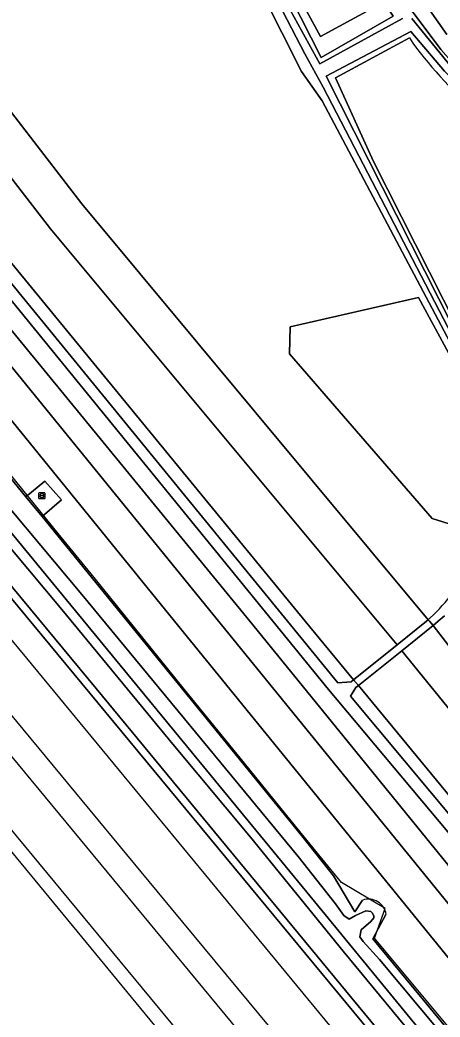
# Model space of a CAD drawing. Extents: x 157320 to 158835, y 386650 to 388491.
# Drawn here: x 157670.5 to 157738.7, y 387185.7 to 387347.6 of the extents above; entities that cross this region are included whole.
import ezdxf

# ---------------------------------------------------------------- set-up
doc = ezdxf.new("R2010")
doc.units = 0
for name, color, linetype in [('IMGEO_Fietspad_gesloten', 7, 'Continuous'), ('IMGEO_Grasland_overig', 7, 'Continuous'), ('IMGEO_Groenvoorziening', 7, 'Continuous'), ('IMGEO_Hek', 7, 'Continuous'), ('IMGEO_Loofbos', 7, 'Continuous'), ('IMGEO_Oever', 7, 'Continuous'), ('IMGEO_Rioolput', 7, 'Continuous'), ('IMGEO_Spoor', 7, 'Continuous'), ('IMGEO_Spoorbaan_halfverhard', 7, 'Continuous'), ('IMGEO_Voetpad_halfverhard', 7, 'Continuous'), ('IMGEO_Voetpad_open', 7, 'Continuous'), ('IMGEO_Waterloop', 7, 'Continuous')]:
    doc.layers.add(name, color=color, linetype=linetype)

msp = doc.modelspace()

# ---------------------------------------------------------------- linework, layer by layer
at = {"layer": 'IMGEO_Fietspad_gesloten'}
msp.add_lwpolyline([(157702.4, 387398.55), (157702.36, 387398.56), (157698.42, 387396.9), (157693.64, 387396.11), (157693.9, 387396.1), (157694.58, 387396.06), (157695.51, 387395.93), (157696.42, 387395.72), (157697.31, 387395.42), (157698.18, 387395.05), (157704.74, 387391.66), (157704.87, 387391.6), (157709.32, 387388.88), (157711.82, 387385.78), (157726.59, 387364.72), (157734.39, 387352.89), (157736.92, 387349.23), (157739.74, 387345.22)], dxfattribs=at)
msp.add_arc((157850.27, 387430.88), 136.67, 213.0737, 218.3019, dxfattribs=at)
at = {"layer": 'IMGEO_Grasland_overig'}
for points in [[(157951.8, 386913.77), (157861.9, 387021.98), (157796.63, 387101.23), (157746.6, 387161.8), (157682.89, 387239.1), (157624.89, 387309.16), (157593.06, 387348.18), (157583.65, 387359.86), (157556.84, 387392.28), (157497.66, 387463.56), (157461.47, 387507.55), (157432.19, 387542.64), (157421.96, 387552.71), (157419.49, 387555.3), (157418.93, 387554.85), (157437.28, 387534.06), (157449.56, 387519.43), (157475.31, 387488.45), (157486.06, 387475.38), (157545.3, 387403.37), (157576.98, 387365.25), (157604.98, 387331.2), (157733.75, 387175.56), (157897.26, 386977.61)], [(157833.68, 387062.45), (157815.72, 387084), (157803.44, 387099.18), (157786.69, 387119.27), (157775.5, 387132.85), (157758, 387153.8), (157743.7, 387171.28), (157722.93, 387196.42), (157707.9, 387214.96), (157695.31, 387230.06), (157677.3, 387251.89), (157655.21, 387278.32), (157623.84, 387316.66), (157572.69, 387378.49)], [(157593.06, 387348.18), (157624.89, 387309.16), (157682.89, 387239.1), (157746.6, 387161.8), (157796.63, 387101.23), (157861.9, 387021.98)]]:
    msp.add_lwpolyline(points, dxfattribs=at)
at = {"layer": 'IMGEO_Groenvoorziening'}
for points in [[(157861.05, 387046.47), (157695.61, 387250), (157656.75, 387297.8), (157500, 387486.32), (157496.88, 387490.07), (157491.71, 387500), (157484.63, 387513.61), (157488.56, 387508.46), (157495.01, 387500), (157500, 387493.45), (157503.77, 387488.5), (157517.2, 387474.24), (157545.57, 387444.11), (157590.65, 387390.24), (157664.34, 387303.06), (157707.81, 387250), (157745.01, 387204.22), (157870.42, 387053.08)], [(157610.56, 387412.31), (157611.66, 387436.24), (157611.1, 387436.46), (157610.52, 387435.8), (157609.65, 387434.7), (157608.83, 387433.55), (157608.04, 387432.39), (157601.75, 387423.36), (157596.63, 387396.59), (157716.8, 387250), (157724.62, 387240.46), (157731.68, 387246.15), (157675.47, 387313.68)], [(157619.87, 387432.99), (157647.32, 387376.81), (157637.95, 387370.58), (157646.24, 387360.28), (157662.91, 387340.59), (157680.54, 387317.75), (157736.74, 387250.23), (157737.07, 387250.56)], [(157675.47, 387313.68), (157657.86, 387336.5), (157641.23, 387356.15), (157632.92, 387366.46), (157614.73, 387388.53), (157613.49, 387390.76), (157612.23, 387393.61), (157611.39, 387396.55), (157610.81, 387399.23), (157610.47, 387402.5), (157610.49, 387410.28)], [(157739.74, 387345.22), (157736.92, 387349.23), (157734.39, 387352.89), (157726.59, 387364.72), (157711.82, 387385.78), (157709.32, 387388.88), (157704.87, 387391.6), (157704.74, 387391.66), (157698.18, 387395.05), (157697.31, 387395.42), (157696.42, 387395.72), (157695.51, 387395.93), (157694.58, 387396.06), (157693.9, 387396.1), (157693.64, 387396.11), (157692.7, 387396.07), (157692.24, 387396.03), (157690, 387395.84), (157683.3, 387395.27), (157673.8, 387394.66)], [(157861.8, 387070.02), (157803, 387139.66), (157801.53, 387141.41), (157774.67, 387174.28), (157720.59, 387238.92), (157711.56, 387250), (157667.65, 387303.9), (157594.47, 387393.09)], [(157748.95, 387278.9), (157719.56, 387334.45), (157716.21, 387339.26), (157690.59, 387390.07)], [(157705.06, 387384.89), (157702.63, 387386.21), (157699.61, 387387.85), (157694.78, 387389.98), (157719.35, 387341.49), (157731.03, 387348.21), (157716.76, 387369.55)], [(157581.39, 387381.1), (157671.49, 387270.21), (157674.58, 387272.75), (157677.28, 387269.7), (157674.13, 387267.02), (157716.26, 387215.13), (157721.37, 387208.69), (157724.82, 387202.8), (157726.1, 387204.72)], [(157719.36, 387371.45), (157726.85, 387360.65), (157733.92, 387349.36), (157734.12, 387349.05), (157738.81, 387342.81), (157742.02, 387339.14), (157744.11, 387337.22), (157757.16, 387325.29)], [(157733.68, 387344.68), (157721.69, 387338.23), (157727.88, 387324.61), (157750.55, 387279.72)], [(157743.68, 387259.38), (157752.32, 387272.74), (157752.95, 387273.5), (157751.81, 387275.65), (157743.77, 387264.66), (157737.4, 387266.69), (157714.24, 387293.39), (157714.33, 387297.79), (157735.17, 387302.52), (157748.73, 387277.52), (157750.27, 387278.31), (157750.18, 387278.47)], [(157739.37, 387250.88), (157738.36, 387250), (157737.52, 387249.28), (157746.07, 387238.22), (157746.95, 387239.41), (157752.37, 387246.78), (157747.65, 387255.9), (157759.89, 387274.53), (157771.18, 387279.07)], [(157729.89, 387202.37), (157727.73, 387198.46), (157891.65, 387000), (157995.69, 386874.03), (158000, 386868.82), (158041.54, 386818.52), (158065.3, 386791.34), (158066.11, 386792.02), (158062.31, 386796.6), (158066.44, 386799.85), (158047.34, 386822.19), (158036.08, 386835.35), (158029.14, 386842.48), (158000, 386877.85), (157899.34, 387000)]]:
    msp.add_lwpolyline(points, dxfattribs=at)
for points in [[(157724.62, 387240.46), (157716.8, 387250), (157596.63, 387396.59), (157596.01, 387394.35), (157713.91, 387250), (157722.1, 387239.97), (157724.23, 387240.15)], [(157706.62, 387368.21), (157719.26, 387344.89), (157727.94, 387349.61), (157713.55, 387372.23)], [(157706.62, 387368.21), (157713.55, 387372.23), (157727.94, 387349.61), (157719.26, 387344.89)], [(157750.27, 387278.31), (157748.73, 387277.52), (157735.17, 387302.52), (157714.33, 387297.79), (157714.24, 387293.39), (157737.4, 387266.69), (157743.77, 387264.66), (157751.81, 387275.65), (157754.48, 387279.3), (157769.92, 387288.42), (157751.39, 387299.83), (157740.15, 387303.3), (157752.08, 387279.24)], [(157664.34, 387303.06), (157661, 387301.29), (157865.56, 387049.64), (157869.98, 387052.74), (157870.42, 387053.08), (157745.01, 387204.22), (157707.81, 387250)], [(157803.57, 387147.92), (157798.17, 387154.86), (157794.74, 387167.01), (157794.08, 387169.38), (157741.87, 387233.63), (157732.46, 387245.21), (157725.41, 387239.55), (157803.33, 387144.92)], [(157803.33, 387144.92), (157725.41, 387239.55), (157725.01, 387239.24), (157724.13, 387237.85), (157776.17, 387175.47), (157803.16, 387142.7)]]:
    msp.add_lwpolyline(points, close=True, dxfattribs=at)
for centre, radius, start, end in [((157850.27, 387430.88), 136.67, 213.0737, 218.3019), ((157782.22, 387378.3), 59.05, 214.7058, 230.2715), ((157716.48, 387272.88), 30.36, 312.6884, 333.6175), ((157727.07, 387202.04), 2.85, 6.6565, 109.7496)]:
    msp.add_arc(centre, radius, start, end, dxfattribs=at)
at = {"layer": 'IMGEO_Hek'}
for points in [[(157671.49, 387270.21), (157581.38, 387381.11), (157581.23, 387383.78), (157477.63, 387505.03)], [(157848.74, 387051.95), (157823.56, 387082.99), (157778.5, 387137.85), (157765.18, 387153.91), (157756.41, 387164.46), (157728.03, 387198.52), (157729.77, 387203.38), (157722.65, 387207.56), (157719.48, 387211.47), (157714.51, 387217.57), (157706.96, 387226.95), (157697.22, 387238.93), (157687.73, 387250.68), (157682.54, 387257.11), (157676.71, 387264.25), (157658.14, 387287.17), (157628.01, 387324.15), (157602.52, 387355.38)], [(157671.49, 387270.21), (157674.13, 387267.02)], [(157674.13, 387267.02), (157716.26, 387215.13)]]:
    msp.add_lwpolyline(points, dxfattribs=at)
at = {"layer": 'IMGEO_Loofbos'}
msp.add_lwpolyline([(157491.71, 387500), (157496.88, 387490.07), (157500, 387486.32), (157656.75, 387297.8), (157695.61, 387250), (157861.05, 387046.47), (157865.56, 387049.64), (157661, 387301.29), (157517.2, 387474.24), (157503.77, 387488.5), (157500, 387493.45), (157495.01, 387500), (157488.56, 387508.46), (157484.63, 387513.61)], close=True, dxfattribs=at)
for points in [[(157610.49, 387410.28), (157610.47, 387402.5), (157610.81, 387399.23), (157611.39, 387396.55), (157612.23, 387393.61), (157613.49, 387390.76), (157614.73, 387388.53), (157632.92, 387366.46), (157641.23, 387356.15), (157657.86, 387336.5), (157675.47, 387313.68), (157731.68, 387246.15), (157736.46, 387250), (157736.74, 387250.23), (157680.54, 387317.75), (157662.91, 387340.59), (157646.24, 387360.28), (157637.95, 387370.58), (157613.78, 387399.89)], [(157772.79, 387200.54), (157770.34, 387208.65), (157764.16, 387217.23), (157763.95, 387217.46), (157763.33, 387218.22), (157763.14, 387218.46), (157746.48, 387237.7), (157746.07, 387238.22), (157737.52, 387249.28), (157732.46, 387245.21), (157741.87, 387233.63), (157794.08, 387169.38), (157794.74, 387167.01), (157798.17, 387154.86), (157803.57, 387147.92), (157804.42, 387152.35)]]:
    msp.add_lwpolyline(points, dxfattribs=at)
at = {"layer": 'IMGEO_Oever'}
for points in [[(157726.1, 387204.72), (157724.82, 387202.8), (157721.37, 387208.69), (157716.26, 387215.13), (157674.13, 387267.02), (157671.49, 387270.21), (157581.39, 387381.1), (157581.38, 387381.11), (157503.88, 387473.4), (157482.29, 387498.84), (157449.7, 387536.84), (157442.19, 387546.01), (157441.9, 387546.25), (157441.54, 387546.41), (157440.76, 387546.47), (157440.41, 387546.35), (157438.95, 387545.44), (157437.57, 387544.32), (157436.87, 387543.75)], [(157436.87, 387543.75), (157437.31, 387542.08), (157437.72, 387541.12), (157450.61, 387525.73), (157472.21, 387499.44), (157493.83, 387473.48), (157521.96, 387439.69), (157542.93, 387414.95), (157572.69, 387378.49), (157623.84, 387316.66), (157655.21, 387278.32), (157677.3, 387251.89), (157695.31, 387230.06), (157707.9, 387214.96), (157722.93, 387196.42), (157743.7, 387171.28), (157758, 387153.8), (157775.5, 387132.85), (157786.69, 387119.27), (157803.44, 387099.18), (157815.72, 387084), (157833.68, 387062.45)], [(157734.1, 387347.84), (157743.18, 387336.67), (157755.17, 387325.94), (157760.42, 387321.26), (157767.14, 387313.97), (157773.44, 387306.05), (157781.28, 387296.2), (157780.39, 387295.54), (157765.1, 387314.39), (157755.9, 387323.58), (157743.93, 387334.66), (157739.37, 387339.3), (157733.93, 387345.75), (157720.18, 387338.49), (157749.88, 387279.79), (157749.34, 387279.59), (157719.68, 387336.71), (157716.74, 387342.12), (157691.04, 387391.61)], [(157677.07, 387388.93), (157690.59, 387390.07), (157716.21, 387339.26), (157719.56, 387334.45), (157748.95, 387278.9)], [(157716.76, 387369.55), (157731.03, 387348.21), (157719.35, 387341.49), (157694.78, 387389.98)], [(157757.16, 387325.29), (157744.11, 387337.22), (157742.02, 387339.14), (157738.81, 387342.81), (157734.12, 387349.05), (157733.92, 387349.36), (157726.85, 387360.65), (157719.36, 387371.45)], [(157897.14, 386987.42), (157800.36, 387104.35), (157718.27, 387204.49), (157665.97, 387268.12), (157603.76, 387343.06), (157595.04, 387353.81)], [(157714.39, 387349.15), (157719.18, 387340.5), (157732.56, 387347.84)], [(157750.55, 387279.72), (157727.88, 387324.61), (157721.69, 387338.23), (157733.68, 387344.68)], [(157662.51, 387275.87), (157680.55, 387254.34), (157715.66, 387211.81), (157721.68, 387204.13), (157723.07, 387202.2), (157723.89, 387201.61), (157724.96, 387202.25), (157726.6, 387202.99), (157727.45, 387202.87), (157727.72, 387202.58), (157727.93, 387202.09), (157727.93, 387201.85), (157727.44, 387201.24), (157725.86, 387199.88), (157725.64, 387198.77), (157726.18, 387197.98), (157728.81, 387195.1), (157748.37, 387171.72), (157766.9, 387149.02), (157782.66, 387130.89), (157802.41, 387106.05), (158006.02, 386859.15)], [(157891.65, 387000), (157727.73, 387198.46), (157729.89, 387202.37)]]:
    msp.add_lwpolyline(points, dxfattribs=at)
for centre, radius, start, end in [((157782.22, 387378.3), 59.05, 214.7058, 230.2715), ((157727.07, 387202.04), 2.85, 6.6565, 109.7496)]:
    msp.add_arc(centre, radius, start, end, dxfattribs=at)
at = {"layer": 'IMGEO_Rioolput'}
for p, q in [((157673.58, 387269.96), (157673.58, 387270.81)), ((157673.65, 387270.88), (157674.5, 387270.88)), ((157674.58, 387270.81), (157674.58, 387269.96)), ((157674.5, 387269.88), (157673.65, 387269.88)), ((157673.84, 387270.38), (157673.84, 387270.39)), ((157673.88, 387270.43), (157674.28, 387270.43)), ((157674.27, 387270.34), (157673.88, 387270.34)), ((157674.09, 387270.1), (157674.06, 387270.1)), ((157674.07, 387270.66), (157674.09, 387270.66)), ((157674.32, 387270.39), (157674.32, 387270.38))]:
    msp.add_line(p, q, dxfattribs=at)
for points in [[(157673.58, 387269.96), (157673.58, 387270.81)], [(157673.65, 387270.88), (157674.5, 387270.88)], [(157674.58, 387270.81), (157674.58, 387269.96)], [(157674.5, 387269.88), (157673.65, 387269.88)]]:
    msp.add_lwpolyline(points, dxfattribs=at)
for centre, radius, start, end in [((157673.65, 387270.81), 0.0765, 91.552, 178.448), ((157673.65, 387270.81), 0.0765, 91.552, 178.448), ((157674.5, 387270.81), 0.0765, 1.552, 88.448), ((157674.5, 387270.81), 0.0765, 1.552, 88.448), ((157673.65, 387269.96), 0.0765, 181.552, 268.448), ((157673.65, 387269.96), 0.0765, 181.552, 268.448), ((157673.88, 387270.39), 0.0403, 85.8775, 175.7526), ((157673.87, 387270.38), 0.0366, 178.938, 274.7102), ((157674.28, 387270.38), 0.043, 264.8664, 352.4533), ((157674.28, 387270.39), 0.0386, 1.7309, 96.639), ((157674.5, 387269.96), 0.0765, 271.552, 358.448), ((157674.5, 387269.96), 0.0765, 271.552, 358.448)]:
    msp.add_arc(centre, radius, start, end, dxfattribs=at)
for centre, major_axis, ratio, start_param, end_param in [((157674.06, 387270.38), (-0.387, 0.002), 0.722429, 4.712389, 7.853982), ((157674.09, 387270.38), (-0.39, 0.002), 0.717154, 1.570796, 4.712389)]:
    msp.add_ellipse(centre, major_axis=major_axis, ratio=ratio, start_param=start_param, end_param=end_param, dxfattribs=at)
at = {"layer": 'IMGEO_Spoor'}
for points in [[(157408.21, 387562.68), (157414.06, 387555.61), (157571.71, 387364.96), (157581.65, 387352.63), (157671.59, 387243.98), (157730.4, 387172.63), (157983.73, 386866.1), (158139.86, 386676.99)], [(157401.12, 387559.03), (157406.95, 387551.98), (157427.78, 387526.75), (157695.04, 387203.36), (157741.5, 387147.28), (157786.43, 387092.72), (157971.28, 386869.29), (158068.29, 386751.61), (158134.42, 386671.62)], [(157397.27, 387557.16), (157403.15, 387550.03), (157560.19, 387359.8), (157579.71, 387336.08), (157628.66, 387277.02), (158131.31, 386668.54)], [(157480.96, 387443.92), (157534.02, 387379.54), (157736.12, 387135.04), (157755.26, 387111.71), (157792.53, 387066.53), (157814.63, 387039.92), (157934.91, 386894.34), (157975.15, 386845.51), (158081.43, 386716.93)]]:
    msp.add_lwpolyline(points, dxfattribs=at)
at = {"layer": 'IMGEO_Spoorbaan_halfverhard'}
for points in [[(157530.68, 387379.55), (157602.33, 387293.74), (157707.21, 387166.31), (157764.17, 387097.17), (157803, 387050.45)], [(157897.26, 386977.61), (157733.75, 387175.56), (157604.98, 387331.2), (157576.98, 387365.25)]]:
    msp.add_lwpolyline(points, dxfattribs=at)
at = {"layer": 'IMGEO_Voetpad_halfverhard'}
for points in [[(157596.01, 387394.35), (157594.47, 387393.09), (157667.65, 387303.9), (157711.56, 387250), (157720.59, 387238.92), (157774.67, 387174.28), (157801.53, 387141.41), (157803, 387139.66), (157804.63, 387141.03), (157804.78, 387142.18), (157803.16, 387142.7), (157776.17, 387175.47), (157724.13, 387237.85), (157725.01, 387239.24), (157725.41, 387239.55), (157724.62, 387240.46), (157724.23, 387240.15), (157722.1, 387239.97), (157713.91, 387250)], [(157736.74, 387250.23), (157736.46, 387250), (157731.68, 387246.15), (157724.62, 387240.46), (157725.41, 387239.55), (157732.46, 387245.21), (157737.52, 387249.28), (157736.93, 387250)]]:
    msp.add_lwpolyline(points, close=True, dxfattribs=at)
msp.add_lwpolyline([(157737.07, 387250.56), (157736.74, 387250.23), (157736.93, 387250), (157737.52, 387249.28), (157738.36, 387250), (157739.37, 387250.88)], dxfattribs=at)
msp.add_arc((157716.48, 387272.88), 30.36, 312.6884, 333.6175, dxfattribs=at)
at = {"layer": 'IMGEO_Voetpad_open'}
msp.add_lwpolyline([(157674.13, 387267.02), (157677.28, 387269.7), (157674.58, 387272.75), (157671.49, 387270.21)], close=True, dxfattribs=at)
at = {"layer": 'IMGEO_Waterloop'}
for points in [[(157691.04, 387391.61), (157716.74, 387342.12), (157719.68, 387336.71), (157749.34, 387279.59), (157749.88, 387279.79), (157720.18, 387338.49), (157733.93, 387345.75), (157739.37, 387339.3), (157743.93, 387334.66), (157755.9, 387323.58), (157765.1, 387314.39), (157780.39, 387295.54), (157781.28, 387296.2), (157773.44, 387306.05), (157767.14, 387313.97), (157760.42, 387321.26), (157755.17, 387325.94), (157743.18, 387336.67), (157734.1, 387347.84)], [(157595.04, 387353.81), (157603.76, 387343.06), (157665.97, 387268.12), (157718.27, 387204.49), (157800.36, 387104.35), (157897.14, 386987.42)], [(157732.56, 387347.84), (157719.18, 387340.5), (157714.39, 387349.15)], [(158006.02, 386859.15), (157802.41, 387106.05), (157782.66, 387130.89), (157766.9, 387149.02), (157748.37, 387171.72), (157728.81, 387195.1), (157726.18, 387197.98), (157725.64, 387198.77), (157725.86, 387199.88), (157727.44, 387201.24), (157727.93, 387201.85), (157727.93, 387202.09), (157727.72, 387202.58), (157727.45, 387202.87), (157726.6, 387202.99), (157724.96, 387202.25), (157723.89, 387201.61), (157723.07, 387202.2), (157721.68, 387204.13), (157715.66, 387211.81), (157680.55, 387254.34), (157662.51, 387275.87)]]:
    msp.add_lwpolyline(points, dxfattribs=at)

doc.saveas('drawing.dxf')
